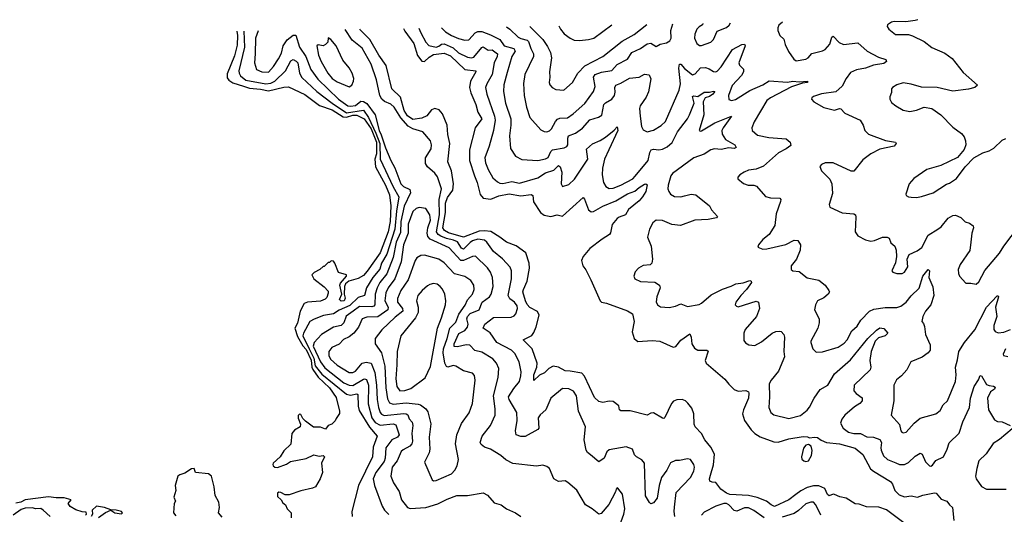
# Model space of a CAD drawing. Extents: x 2143765 to 2212931, y 878955 to 1017455.
# Tile 286 of 309: x 2158024 to 2165591, y 1013143 to 1016947. Entities that reach past the tile are written whole.
import ezdxf

# ---------------------------------------------------------------- set-up
doc = ezdxf.new("R2010")
doc.units = 0

msp = doc.modelspace()

# ---------------------------------------------------------------- linework, layer by layer
at = {"layer": '0CON20XD'}
for points in [[(2161765.4, 1016892.7), (2161790, 1016875), (2161855, 1016812.8), (2161875, 1016801.6), (2161925, 1016790.8), (2161935, 1016779.5), (2161951.4, 1016725), (2161973.4, 1016685), (2161973.8, 1016665), (2161905.4, 1016525), (2161896.4, 1016456.4), (2161901.8, 1016365), (2161919.5, 1016275), (2161945.7, 1016195), (2162029.7, 1016099.7), (2162055, 1016086), (2162075, 1016084.2), (2162095, 1016092.5), (2162111.7, 1016108.3), (2162141.1, 1016165), (2162157.9, 1016182.1), (2162175, 1016190.4), (2162235, 1016193.3), (2162277.8, 1016222.3), (2162366.9, 1016303.1), (2162434.5, 1016395), (2162447, 1016433), (2162432.6, 1016505), (2162447.3, 1016525), (2162495, 1016544.3), (2162575, 1016556.2), (2162615, 1016601.2), (2162695, 1016643.6), (2162729.6, 1016695), (2162795, 1016724.3), (2162845, 1016761.1), (2162875, 1016766.9), (2162915, 1016742), (2162945, 1016758.6), (2162995, 1016768.9), (2163020.6, 1016785), (2163030.8, 1016805), (2163029.1, 1016865), (2163043.5, 1016914.6)], [(2161945.1, 1016895.6), (2162045, 1016795.5), (2162081.3, 1016741.3), (2162102.9, 1016695), (2162111.5, 1016655), (2162095.7, 1016545.7), (2162098.6, 1016505), (2162092.5, 1016465), (2162098, 1016445), (2162115.9, 1016425.9), (2162145, 1016410.8), (2162205, 1016404), (2162271.4, 1016465), (2162314.5, 1016535), (2162366.7, 1016593.3), (2162505, 1016663.8), (2162655, 1016781.2), (2162745.7, 1016834.3), (2162843.9, 1016911.1)], [(2162167.7, 1016899.4), (2162179.2, 1016875), (2162208.9, 1016838.9), (2162255, 1016804.3), (2162285, 1016790.8), (2162325, 1016787.1), (2162395, 1016794.4), (2162436, 1016805), (2162574.7, 1016906.4)], [(2163274.7, 1016918.6), (2163271.7, 1016908.3), (2163245, 1016893.3), (2163227.9, 1016875), (2163213.1, 1016835), (2163210, 1016805), (2163228.6, 1016765), (2163248.9, 1016748.9), (2163265, 1016748.9), (2163335, 1016774.3), (2163355, 1016793.8), (2163385, 1016858.6), (2163455, 1016886.9), (2163475.4, 1016904.6), (2163486.7, 1016922.3)], [(2163885.7, 1016929.2), (2163858.8, 1016905), (2163850, 1016885), (2163850.6, 1016865), (2163866.9, 1016825), (2163896.3, 1016796.3), (2163906.8, 1016756.8), (2163933.7, 1016703.7), (2163972.4, 1016642.4), (2163991.2, 1016631.2), (2164065, 1016643.3), (2164084, 1016655), (2164112.3, 1016687.7), (2164195, 1016707.5), (2164215, 1016717.5), (2164250.9, 1016759.1), (2164265, 1016813.3), (2164275, 1016819.2), (2164321.7, 1016771.7), (2164355, 1016757.1), (2164465, 1016770), (2164536.1, 1016706.1), (2164625, 1016658.2), (2164680, 1016640), (2164686, 1016625), (2164665, 1016609.5), (2164585, 1016596.2), (2164525, 1016573.5), (2164455, 1016560.5), (2164408.3, 1016541.7), (2164375, 1016493.8), (2164345.4, 1016434.6), (2164297.2, 1016392.8), (2164185, 1016377.5), (2164125, 1016356.2), (2164112.5, 1016345), (2164110, 1016335), (2164127.5, 1016315), (2164205, 1016272), (2164285, 1016252), (2164323.8, 1016263.8), (2164335, 1016260.8), (2164365, 1016227.5), (2164484.5, 1016174.5), (2164505.5, 1016135.5), (2164518, 1016095), (2164546.8, 1016066.8), (2164678.3, 1016018.3), (2164754, 1016004), (2164761.2, 1015995), (2164745, 1015974), (2164635, 1015950.9), (2164564, 1015916), (2164505, 1015870), (2164435, 1015781.4), (2164415, 1015781.4), (2164275, 1015846.2), (2164215, 1015846.2), (2164187, 1015833), (2164173, 1015817), (2164186.7, 1015785), (2164250.3, 1015720.3), (2164265.8, 1015685), (2164270.5, 1015609.5), (2164246.2, 1015525), (2164250, 1015505), (2164345, 1015460.8), (2164435, 1015453.8), (2164446.2, 1015445), (2164451.2, 1015428.8), (2164443.8, 1015315), (2164465.9, 1015285.9), (2164523.3, 1015255), (2164565.6, 1015244.4), (2164592.4, 1015247.6), (2164655.9, 1015274.1), (2164690, 1015275), (2164705, 1015267.5), (2164719.7, 1015229.7), (2164750, 1015205), (2164760, 1015175), (2164763.8, 1015125), (2164755, 1015077.5), (2164727.5, 1015015), (2164733.9, 1015003.9), (2164763.9, 1014993.9), (2164805, 1014994.3), (2164825, 1015005.8), (2164850, 1015045), (2164845.5, 1015105), (2164858.9, 1015141.1), (2164920.2, 1015169.8), (2164957.5, 1015195), (2165005, 1015290), (2165081.4, 1015335), (2165105.8, 1015355), (2165159.8, 1015420.2), (2165195, 1015442.2), (2165215, 1015444.2), (2165256.7, 1015425), (2165291.4, 1015391.4), (2165322.7, 1015382.7), (2165350.5, 1015360.5), (2165354.2, 1015345), (2165340.6, 1015305), (2165334.3, 1015235.7), (2165325, 1015172.5), (2165250.8, 1015065), (2165236.9, 1015025), (2165239.2, 1014995), (2165248, 1014975), (2165295, 1014920), (2165335, 1014921.2), (2165373.6, 1014913.6), (2165395, 1014931.2), (2165442, 1015018), (2165555, 1015150.5), (2165587.7, 1015205), (2165699.6, 1015355)], [(2164925.4, 1016947.2), (2164905, 1016940), (2164835, 1016930), (2164745, 1016934), (2164725, 1016928.8), (2164692.3, 1016907.7), (2164692, 1016895), (2164702.5, 1016875), (2164755, 1016832), (2164853.6, 1016833.6), (2164885, 1016823.8), (2164975, 1016780), (2165033.6, 1016733.6), (2165135, 1016690.8), (2165189.7, 1016649.7), (2165275, 1016541.2), (2165386.1, 1016443.9), (2165365, 1016426.2), (2165315, 1016413.3), (2165195, 1016397.8), (2165075, 1016426.7), (2164955, 1016428.1), (2164875, 1016451.5), (2164815, 1016461.1), (2164765, 1016445.7), (2164731.2, 1016425), (2164723.8, 1016415), (2164723.6, 1016386.4), (2164711.2, 1016355), (2164711.2, 1016335), (2164725, 1016310), (2164756.7, 1016285), (2164815, 1016252.5), (2164865, 1016240.8), (2164915, 1016250), (2164975, 1016273.1), (2165035, 1016264.4), (2165102, 1016215), (2165195, 1016120), (2165262.7, 1016072.7), (2165282, 1016045), (2165292, 1016015), (2165294.2, 1015985), (2165281.7, 1015948.3), (2165231.7, 1015888.3), (2165104.4, 1015825.6), (2164994.7, 1015795.3), (2164896.2, 1015725), (2164860, 1015685), (2164833.3, 1015605), (2164837.5, 1015595), (2164854.2, 1015584.2), (2164875, 1015582), (2164915, 1015580), (2164955, 1015586.2), (2165045, 1015615.7), (2165147.9, 1015682.1), (2165170.3, 1015689.7), (2165223.8, 1015725), (2165290, 1015815), (2165355.9, 1015884.1), (2165425, 1015923.8), (2165475, 1015938), (2165510.9, 1015959.1), (2165575, 1016020.8), (2165603.9, 1016033.9)], [(2159692.4, 1016858.3), (2159697.8, 1016825), (2159695, 1016752), (2159675, 1016668.5), (2159619, 1016531), (2159619.5, 1016499.5), (2159630.9, 1016480.9), (2159661.4, 1016461.4), (2159745.1, 1016435.1), (2159789.3, 1016419.3), (2159875, 1016413.1), (2159935, 1016401), (2160055, 1016428.8), (2160089.7, 1016429.7), (2160215, 1016372.7), (2160327.1, 1016287.1), (2160425, 1016253), (2160510.7, 1016200.7), (2160535, 1016196.8), (2160585, 1016211.5), (2160615, 1016212.6), (2160672.1, 1016185), (2160725, 1016108.4), (2160766.4, 1016005), (2160766.7, 1015915), (2160752.4, 1015875), (2160758.1, 1015815), (2160835.1, 1015675), (2160865, 1015599.4), (2160876.1, 1015515), (2160871, 1015395), (2160855, 1015316.5), (2160795, 1015153.1), (2160695, 1015011.8), (2160665, 1014980.5), (2160625, 1014957.1), (2160554.4, 1014935.6), (2160528.5, 1014915), (2160520.6, 1014895), (2160517.3, 1014835), (2160526.4, 1014805), (2160517.5, 1014785), (2160495, 1014781.2), (2160482.5, 1014795), (2160498.6, 1014835), (2160484.5, 1014905), (2160489.2, 1014920.8), (2160535.8, 1014975), (2160536.2, 1014985), (2160473.3, 1015003.3), (2160446.2, 1015075), (2160435, 1015090), (2160418.3, 1015091.7), (2160405, 1015080), (2160395, 1015080), (2160365, 1015050), (2160355, 1015050), (2160330, 1015025), (2160287, 1015003), (2160270, 1014985), (2160283.6, 1014953.6), (2160365, 1014892.5), (2160395, 1014860), (2160395.8, 1014844.2), (2160385, 1014810), (2160372.6, 1014797.4), (2160335, 1014782.9), (2160235, 1014774.2), (2160211.2, 1014765), (2160178.9, 1014705), (2160158.3, 1014611.7), (2160138.5, 1014575), (2160159.9, 1014509.9), (2160199.4, 1014439.4), (2160225, 1014409.4), (2160265, 1014328.8), (2160270, 1014275), (2160277.7, 1014257.7), (2160318.7, 1014198.7), (2160405.7, 1014115), (2160455, 1014042.1), (2160482.5, 1013935), (2160481.9, 1013918.1), (2160455, 1013880), (2160449.1, 1013860.9), (2160423.4, 1013836.6), (2160394.3, 1013825), (2160375, 1013798.8), (2160335, 1013812.9), (2160283, 1013813), (2160219.3, 1013859.3), (2160199.1, 1013879.1), (2160185, 1013910), (2160175, 1013914), (2160165, 1013902.5), (2160163.1, 1013883.1), (2160180.8, 1013835), (2160178.8, 1013815), (2160135, 1013789.4), (2160115.7, 1013765), (2160108.3, 1013681.7), (2160055, 1013631.1), (2160026, 1013584), (2159972.9, 1013537.1), (2159968.6, 1013525), (2159972.9, 1013515), (2159985, 1013505.3), (2160005, 1013501.6), (2160075, 1013528.9), (2160105, 1013548.1), (2160225, 1013572.7), (2160285, 1013599.2), (2160325, 1013590), (2160355, 1013596), (2160367.1, 1013585), (2160344, 1013535), (2160350, 1013465), (2160332.5, 1013415), (2160297.5, 1013355), (2160275, 1013342.5), (2160185, 1013322.5), (2160095, 1013292.5), (2160065, 1013292.5), (2160031.7, 1013311.7), (2160015, 1013312.5), (2160003.9, 1013306.1), (2160005, 1013280), (2160033, 1013253), (2160045, 1013230), (2160066.4, 1013216.4), (2160080, 1013185), (2160110, 1013155), (2160110, 1013115)], [(2159746, 1016859.2), (2159752.3, 1016735), (2159707.4, 1016555), (2159709.7, 1016535), (2159721.3, 1016515), (2159762.7, 1016482.7), (2159915, 1016453.5), (2159955, 1016457.9), (2159984.3, 1016475), (2160067.5, 1016555), (2160108.2, 1016631.8), (2160125, 1016641.2), (2160149, 1016629), (2160161.4, 1016615), (2160174.4, 1016535), (2160193.3, 1016503.3), (2160306.3, 1016395), (2160424.1, 1016304.1), (2160535, 1016230.7), (2160665, 1016252), (2160704.7, 1016194.7), (2160762, 1016075), (2160791.2, 1015995), (2160795, 1015873.5), (2160895, 1015660.5), (2160938.3, 1015585), (2160919.1, 1015475), (2160906.7, 1015335), (2160845.5, 1015144.5), (2160804.5, 1015075), (2160791, 1015029), (2160737.6, 1014965), (2160689, 1014885), (2160675, 1014824.6), (2160625, 1014810.2), (2160560.2, 1014749.8), (2160478.3, 1014711.7), (2160436.3, 1014683.7), (2160358.3, 1014671.7), (2160285.7, 1014644.3), (2160254.8, 1014625.2), (2160204.8, 1014535), (2160199.8, 1014515), (2160249.5, 1014415), (2160284.2, 1014344.2), (2160295.1, 1014285), (2160345, 1014219.4), (2160535, 1014065.9), (2160565, 1014057.9), (2160615, 1014068.2), (2160623.3, 1014063.3), (2160623.9, 1013975), (2160632.1, 1013942.1), (2160712.4, 1013812.4), (2160770.5, 1013745), (2160740.6, 1013659.4), (2160734.7, 1013585), (2160627.3, 1013365), (2160577.5, 1013165), (2160580, 1013125)], [(2159855.6, 1016861), (2159835.4, 1016805), (2159832.5, 1016685), (2159829.6, 1016615), (2159843.1, 1016565), (2159885, 1016546), (2159935, 1016544.6), (2159975, 1016587.1), (2160012.7, 1016645), (2160035, 1016690.8), (2160048.4, 1016745), (2160079, 1016791), (2160125, 1016828), (2160145, 1016827.8), (2160173.9, 1016735), (2160223.3, 1016663.3), (2160261.1, 1016565), (2160315, 1016489.3), (2160475.2, 1016335), (2160545, 1016284.4), (2160565, 1016281), (2160605, 1016288.3), (2160645, 1016319.8), (2160665, 1016317.9), (2160693, 1016303), (2160755.2, 1016215.2), (2160786.3, 1016095), (2160802.5, 1016062.5), (2160835, 1015961.5), (2160875.7, 1015865), (2160907.5, 1015807.5), (2160954.1, 1015684.1), (2160972.9, 1015665), (2161021.9, 1015641.9), (2161028.2, 1015615), (2160977.6, 1015512.4), (2160953.9, 1015396.1), (2160950.3, 1015309.7), (2160918.4, 1015235), (2160893.2, 1015116.8), (2160846.4, 1014993.6), (2160792.5, 1014925), (2160770.8, 1014885), (2160757, 1014835), (2160752.6, 1014755), (2160745.5, 1014744.5), (2160731, 1014739), (2160635, 1014740.5), (2160585.7, 1014705)], [(2163057.7, 1013125), (2163053, 1013165), (2163056.9, 1013196.9), (2163070.2, 1013309.8), (2163178.1, 1013425), (2163205.6, 1013475), (2163208.9, 1013505), (2163204.4, 1013525), (2163178.8, 1013565), (2163155, 1013570), (2163095, 1013555.6), (2163065, 1013556.9), (2163025, 1013539.2), (2162997.6, 1013482.4), (2162955.5, 1013425), (2162939.1, 1013365), (2162924.4, 1013265.6), (2162895, 1013230), (2162875, 1013224), (2162863, 1013233), (2162834.4, 1013285), (2162825.5, 1013535), (2162805, 1013560.8), (2162764.4, 1013584.4), (2162749.7, 1013599.7), (2162733, 1013643), (2162685, 1013661.9), (2162555, 1013637.5), (2162536.4, 1013623.6), (2162515.7, 1013575), (2162475, 1013546), (2162410.5, 1013600.5), (2162387, 1013617), (2162376.9, 1013635), (2162362.1, 1013715), (2162372.9, 1013815), (2162319.5, 1013935), (2162302.8, 1014052.8), (2162281.1, 1014091.1), (2162245, 1014108.2), (2162195, 1014110.6), (2162105.7, 1014035), (2162066.9, 1013945), (2162022.7, 1013907.3), (2162007.3, 1013885), (2162014, 1013805), (2162006.7, 1013795), (2161907.9, 1013742.1), (2161875, 1013740), (2161840, 1013755), (2161834.3, 1013784.3), (2161846.9, 1013865), (2161843.8, 1013925), (2161785.5, 1014025), (2161780.4, 1014045), (2161820.6, 1014109.4), (2161865.2, 1014164.8), (2161876.6, 1014206.6), (2161877.9, 1014237.9), (2161862.3, 1014315), (2161829.9, 1014379.9), (2161803.3, 1014405), (2161690.4, 1014465), (2161638.7, 1014538.7), (2161585.7, 1014575), (2161599.4, 1014605), (2161665, 1014656.5), (2161799.8, 1014660.2), (2161825, 1014670), (2161836.7, 1014685), (2161848.9, 1014725), (2161846.1, 1014745), (2161827.8, 1014775), (2161790.2, 1014800.2), (2161778.4, 1014825), (2161804.5, 1014955), (2161802.5, 1015015), (2161793.1, 1015043.1), (2161735, 1015108.2), (2161665.2, 1015165.2), (2161615, 1015237.1), (2161595, 1015252.3), (2161545, 1015258.1), (2161505, 1015247.2), (2161485, 1015233.8), (2161435, 1015181), (2161420.5, 1015190.5), (2161387.7, 1015237.7), (2161358.1, 1015251.9), (2161304, 1015264), (2161261.2, 1015281.2), (2161239.3, 1015295), (2161226.8, 1015315), (2161250.1, 1015445), (2161247, 1015563), (2161266.4, 1015645), (2161235, 1015738.6), (2161215, 1015765.6), (2161156.9, 1015815), (2161141.9, 1015841.9), (2161143.8, 1015885), (2161185.6, 1015955), (2161188.9, 1015985), (2161181.4, 1016015), (2161123.4, 1016083.4), (2161045, 1016108.4), (2161009.2, 1016129.2), (2160951.8, 1016191.8), (2160902.9, 1016275), (2160875, 1016297.1), (2160828.3, 1016318.3), (2160807.1, 1016337.1), (2160792.5, 1016365), (2160766.3, 1016485), (2160724.3, 1016604.3), (2160655, 1016728.5), (2160578.5, 1016788.5), (2160524.8, 1016872.1)], [(2164829.1, 1013069.1), (2164685, 1013178.1), (2164626.5, 1013196.5), (2164530.8, 1013200.8), (2164475, 1013220.6), (2164445, 1013224.5), (2164376.3, 1013266.3), (2164326.8, 1013276.8), (2164285, 1013296), (2164275, 1013298), (2164245, 1013284), (2164233.1, 1013295), (2164211.7, 1013341.7), (2164165, 1013361.5), (2164125, 1013362.5), (2164075, 1013347.8), (2164026.4, 1013323.6), (2163988.5, 1013295), (2163935, 1013254.6), (2163825, 1013203.8), (2163800, 1013215), (2163763.2, 1013243.2), (2163692.6, 1013272.6), (2163625, 1013288.3), (2163481.2, 1013295), (2163456, 1013305), (2163413.1, 1013335), (2163375, 1013387.5), (2163345, 1013388.8), (2163328.8, 1013398.8), (2163325.8, 1013415), (2163332.5, 1013445), (2163357, 1013523), (2163363.2, 1013605), (2163335, 1013658.9), (2163288.8, 1013715), (2163264.5, 1013764.5), (2163215, 1013816.7), (2163208.1, 1013835), (2163203.9, 1013915), (2163188.3, 1013958.3), (2163158.8, 1013998.8), (2163141.9, 1014015), (2163115, 1014026.4), (2163075, 1014022.1), (2163048.3, 1014011.7), (2163032.7, 1013995), (2162983, 1013887), (2162975, 1013880), (2162965, 1013883.3), (2162895, 1013924.3), (2162875, 1013921.4), (2162845, 1013904.4), (2162715, 1013939.5), (2162645, 1013938.8), (2162633.3, 1013945), (2162627.6, 1013977.6), (2162585, 1014009.6), (2162555, 1014012.5), (2162505, 1014002.7), (2162475, 1014011.1), (2162442.4, 1014042.4), (2162365, 1014205.7), (2162345, 1014228.5), (2162255, 1014244.7), (2162215, 1014245.3), (2162165, 1014273.5), (2162125, 1014281), (2162091.1, 1014265), (2162058, 1014232), (2162018.3, 1014211.7), (2161975, 1014172.5), (2161974.7, 1014214.7), (2161997.7, 1014275), (2161999.6, 1014305), (2161963.5, 1014415), (2161892, 1014485), (2161960.7, 1014519.3), (2161975, 1014541.2), (2161994.1, 1014585.9), (2162016.4, 1014675), (2162003.6, 1014703.6), (2161945, 1014733.3), (2161925, 1014757.5), (2161911.4, 1014785), (2161891.9, 1014855), (2161895, 1014873.1), (2161925.2, 1014935), (2161941.2, 1015035), (2161938.2, 1015075), (2161912.7, 1015155), (2161838.5, 1015208.5), (2161765.2, 1015235.2), (2161714.5, 1015275), (2161645, 1015317), (2161595, 1015322.7), (2161555, 1015319.6), (2161435, 1015274.4), (2161318.2, 1015308.2), (2161288.2, 1015325), (2161276.7, 1015346.7), (2161295.7, 1015465), (2161295.7, 1015535), (2161311.3, 1015578.7), (2161351.9, 1015635), (2161357.2, 1015685), (2161343.2, 1015785), (2161315.3, 1015855), (2161328.7, 1015995), (2161314, 1016065), (2161308.2, 1016135), (2161274.2, 1016224.2), (2161248.6, 1016255), (2161215, 1016263.9), (2161188.5, 1016255), (2161152.6, 1016207.4), (2161115, 1016189.3), (2161045, 1016179.9), (2161005, 1016207.5), (2160977.8, 1016247.8), (2160950.2, 1016350.2), (2160883.1, 1016415), (2160839.2, 1016595), (2160784.3, 1016674.3), (2160713.8, 1016793.8), (2160640.4, 1016870.4), (2160638.4, 1016874)], [(2160974.4, 1016879.6), (2160985, 1016859.6), (2161052.6, 1016765), (2161081.5, 1016671.5), (2161115, 1016628.7), (2161135, 1016624.7), (2161170.7, 1016659.3), (2161205, 1016680), (2161285, 1016688.5), (2161335, 1016669.3), (2161445, 1016564.3), (2161528.8, 1016555), (2161530.6, 1016545), (2161488.9, 1016475), (2161480.6, 1016425), (2161490.8, 1016385), (2161530, 1016295), (2161544.7, 1016235), (2161575.3, 1016185), (2161524.6, 1016115), (2161481.1, 1015945), (2161480.5, 1015865), (2161519.8, 1015745), (2161540.2, 1015695), (2161563.7, 1015603.7), (2161585, 1015573.6), (2161645, 1015567.1), (2161705, 1015592.1), (2161785, 1015608.1), (2161875, 1015592), (2161953.6, 1015603.6), (2161967.5, 1015595), (2161973.5, 1015545), (2162027.5, 1015465), (2162055, 1015443.6), (2162105, 1015433.5), (2162155.8, 1015445.8), (2162195, 1015435.8), (2162355, 1015580), (2162365, 1015567.5), (2162395, 1015484.2), (2162415, 1015469.5), (2162435, 1015470.9), (2162505, 1015513.6), (2162605, 1015554.7), (2162695, 1015607.7), (2162750.6, 1015629.4), (2162785, 1015656.2), (2162825, 1015680.8), (2162835, 1015683.8), (2162845.8, 1015675.8), (2162835, 1015626.7), (2162810.8, 1015585), (2162784.3, 1015555), (2162703.9, 1015486.1), (2162680.9, 1015445), (2162630.8, 1015429.2), (2162615, 1015417.1), (2162577.7, 1015372.3), (2162563.3, 1015306.7), (2162555.8, 1015295), (2162499.9, 1015260.1), (2162405, 1015186.5), (2162353.7, 1015126.3), (2162340.8, 1015095), (2162350.8, 1015055), (2162375, 1015023.3), (2162414.2, 1014945), (2162483.9, 1014783.9), (2162496.2, 1014775), (2162535, 1014766.9), (2162695, 1014707.5), (2162734.2, 1014684.2), (2162746.7, 1014625), (2162731.9, 1014545), (2162747.1, 1014495), (2162775, 1014470.9), (2162885, 1014479.4), (2162943.7, 1014473.7), (2163045, 1014427.5), (2163066.1, 1014433.9), (2163105, 1014482.5), (2163175, 1014530), (2163184.2, 1014504.2), (2163188.6, 1014455), (2163209.4, 1014419.4), (2163235, 1014404.4), (2163305, 1014405.7), (2163315, 1014397.5), (2163290.8, 1014325), (2163300, 1014305), (2163443.3, 1014183.3), (2163472.8, 1014142.8), (2163515, 1014101.8), (2163545, 1014091.1), (2163605.8, 1014095.8), (2163624, 1014085), (2163628.1, 1014075), (2163624.4, 1014035), (2163585.6, 1013945), (2163579.4, 1013915), (2163594, 1013865), (2163645, 1013792.5), (2163673.3, 1013763.3), (2163715, 1013739.1), (2163819.3, 1013699.3), (2163853.1, 1013696.9), (2163935, 1013723.8), (2164045, 1013741.4), (2164079.3, 1013739.3), (2164095, 1013730), (2164133, 1013737), (2164155, 1013733.8), (2164182.6, 1013712.6), (2164225.4, 1013695.4), (2164325, 1013683.6), (2164445, 1013652.2), (2164505, 1013602), (2164563.6, 1013493.6), (2164584.7, 1013474.7), (2164716.9, 1013395), (2164732.2, 1013375), (2164748.5, 1013325), (2164783.1, 1013293.1), (2164825, 1013277.9), (2164875, 1013284.3), (2164925, 1013274.2), (2164965, 1013290), (2165055, 1013308.8), (2165066.7, 1013305), (2165105, 1013260), (2165150, 1013245), (2165170, 1013215), (2165193.9, 1013193.9), (2165202.5, 1013095)], [(2161092.5, 1016881.5), (2161106.3, 1016846.3), (2161145, 1016773.3), (2161167.4, 1016747.4), (2161225, 1016736.8), (2161245, 1016743.1), (2161265, 1016759), (2161285, 1016760.7), (2161355, 1016729.5), (2161395, 1016693), (2161465, 1016658.4), (2161495, 1016653.7), (2161515, 1016659.2), (2161575, 1016734.5), (2161585, 1016737.5), (2161625, 1016711.9), (2161655, 1016714.7), (2161695.5, 1016685), (2161694.7, 1016665), (2161671.2, 1016615), (2161654.2, 1016525), (2161613.6, 1016455), (2161604.6, 1016425), (2161614.5, 1016375.5), (2161672.7, 1016205), (2161677.3, 1016175), (2161665.9, 1016095), (2161633.1, 1015975), (2161599.1, 1015885), (2161602.5, 1015845), (2161625.3, 1015795.3), (2161661.1, 1015731.1), (2161695, 1015700.5), (2161715, 1015690.9), (2161737.2, 1015687.2), (2161805, 1015702.1), (2161865, 1015688.9), (2162005, 1015730.8), (2162065, 1015769.5), (2162129.5, 1015790.5), (2162165, 1015826.7), (2162178.9, 1015815), (2162190.7, 1015775), (2162184.3, 1015684.3), (2162195, 1015664), (2162245, 1015680), (2162288.3, 1015721.7), (2162391.2, 1015875), (2162379.7, 1015950.3), (2162427.2, 1015992.8), (2162485, 1016016.8), (2162527.2, 1016042.8), (2162593.3, 1016096.7), (2162615, 1016123.8), (2162620.8, 1016095), (2162552.8, 1015947.2), (2162517.6, 1015875), (2162503, 1015805), (2162501.3, 1015755), (2162510, 1015695), (2162527.5, 1015665), (2162555, 1015649.4), (2162585, 1015650.9), (2162645, 1015673.6), (2162735, 1015724), (2162755, 1015743.8), (2162853.9, 1015865), (2162867.1, 1015925), (2162877.8, 1015945), (2162895, 1015951.3), (2162935, 1015945.9), (2162965, 1015951.6), (2163000.8, 1015969.2), (2163037.4, 1016002.6), (2163080.3, 1016085), (2163155.9, 1016184.1), (2163172.6, 1016215), (2163206.8, 1016305), (2163195, 1016356.2), (2163205, 1016362.2), (2163235, 1016357.3), (2163285, 1016389), (2163325, 1016390.4), (2163355, 1016398.6), (2163365.5, 1016395), (2163351.5, 1016375), (2163325, 1016356.4), (2163292.8, 1016347.2), (2163276.2, 1016315), (2163282.4, 1016215), (2163246.7, 1016095), (2163255, 1016088.8), (2163265, 1016092.5), (2163367.1, 1016152.9), (2163495, 1016206), (2163429.4, 1016115), (2163421.4, 1016095), (2163423, 1016067), (2163449.4, 1016025), (2163520, 1015985), (2163530.5, 1015965), (2163515, 1015957.4), (2163475, 1015961), (2163415, 1015949.1), (2163365, 1015953.8), (2163335, 1015945.2), (2163285, 1015913.3), (2163206.2, 1015885), (2163041.1, 1015765), (2163029.1, 1015745), (2163006.5, 1015675), (2163004.4, 1015645), (2163011.9, 1015625), (2163025, 1015604.4), (2163056, 1015586), (2163104.6, 1015584.6), (2163133.2, 1015593.2), (2163184.6, 1015604.6), (2163219.5, 1015599.5), (2163326.2, 1015515), (2163341.2, 1015485), (2163386.7, 1015433.3), (2163378, 1015422), (2163315, 1015410), (2163212.5, 1015405), (2163103.6, 1015363.6), (2163035, 1015372.9), (2162963.7, 1015403.7), (2162915, 1015404.4), (2162889.2, 1015385), (2162864.3, 1015335), (2162849.4, 1015275), (2162875.8, 1015205), (2162888.1, 1015105), (2162882.9, 1015075), (2162869.1, 1015060.9), (2162815, 1015055.6), (2162778.8, 1015035), (2162755, 1015007.5), (2162743.8, 1014975), (2162752.5, 1014955), (2162795, 1014934), (2162905, 1014927.1), (2162941.4, 1014905), (2162946.7, 1014885), (2162919.5, 1014815), (2162915.8, 1014775.8), (2162925, 1014754), (2162949.2, 1014739.2), (2163015, 1014733.3), (2163065, 1014742.5), (2163105, 1014762.2), (2163155, 1014741.4), (2163245, 1014757.5), (2163265, 1014765.6), (2163338.6, 1014831.4), (2163426.2, 1014875), (2163493, 1014897), (2163527.5, 1014915), (2163585, 1014921.9), (2163635, 1014940), (2163645.6, 1014935.6), (2163647.5, 1014925), (2163609.3, 1014870.7), (2163565, 1014826), (2163526.7, 1014775), (2163523.8, 1014755), (2163532.5, 1014742.5), (2163545, 1014738.8), (2163685, 1014783.1), (2163703.2, 1014773.2), (2163710.5, 1014725), (2163685.5, 1014665), (2163598.5, 1014565), (2163589.5, 1014535), (2163589.7, 1014479.7), (2163602.3, 1014462.3), (2163627.5, 1014445), (2163675, 1014442.2), (2163725, 1014469.1), (2163808, 1014535), (2163835, 1014550), (2163862, 1014552), (2163875, 1014548.8), (2163896.5, 1014526.5), (2163901.4, 1014505), (2163897.8, 1014395), (2163902.5, 1014355), (2163855, 1014243.8), (2163798.6, 1014175), (2163783.8, 1014146.2), (2163787.3, 1014045), (2163782.2, 1013965), (2163796.9, 1013926.9), (2163818.6, 1013908.6), (2163935, 1013880), (2164025, 1013902.5), (2164075, 1013944.5), (2164095, 1013966.9), (2164129.6, 1014035), (2164175, 1014101.8), (2164235, 1014136.5), (2164286.6, 1014223.4), (2164409.8, 1014330.2), (2164541.8, 1014495), (2164609.7, 1014560.3), (2164635, 1014575.8), (2164665, 1014573.1), (2164697.1, 1014535), (2164675.5, 1014515), (2164625, 1014501.2), (2164598.1, 1014475), (2164567.2, 1014395), (2164557.9, 1014325), (2164565.5, 1014275), (2164560.8, 1014255), (2164437.3, 1014135), (2164435, 1014092), (2164451.9, 1014071.9), (2164497.5, 1014037.5), (2164497.5, 1014015), (2164480, 1013995), (2164440.2, 1013969.8), (2164365, 1013905.7), (2164341.9, 1013875), (2164333.1, 1013845), (2164352.2, 1013805), (2164394.2, 1013775), (2164435, 1013763.4), (2164485, 1013763.4), (2164535, 1013738.4), (2164586.5, 1013736.5), (2164635, 1013716.9), (2164646.8, 1013695), (2164641.8, 1013655), (2164645.3, 1013635.3), (2164663.1, 1013593.1), (2164694.3, 1013565), (2164757.6, 1013537.6), (2164785, 1013526.7), (2164825, 1013525.6), (2164855, 1013542.2), (2164905, 1013588.9), (2164945, 1013614.2), (2164958.6, 1013605), (2164985, 1013547.5), (2165015, 1013516), (2165027, 1013513), (2165040.3, 1013519.7), (2165063.9, 1013556.1), (2165125, 1013585.6), (2165153.1, 1013645), (2165167.4, 1013692.6), (2165244.3, 1013765.7), (2165272.2, 1013855), (2165323.3, 1013965), (2165332.2, 1014035), (2165359.4, 1014125), (2165393.7, 1014176.3), (2165405, 1014210), (2165415, 1014207.5), (2165455, 1014141.9), (2165475, 1014132.2), (2165509.1, 1014129.1), (2165520.8, 1014120.8), (2165515.6, 1014105), (2165485.4, 1014084.6), (2165462.3, 1014035), (2165470, 1013945), (2165515, 1013868.1), (2165537.8, 1013857.8), (2165575, 1013853.3), (2165635, 1013825.7)], [(2161264.4, 1016884.4), (2161295.6, 1016855), (2161342.9, 1016825), (2161395, 1016802.8), (2161445, 1016789.6), (2161475, 1016793.1), (2161525, 1016846.8), (2161545, 1016855.3), (2161575, 1016857.3), (2161641.8, 1016831.8), (2161714.5, 1016794.5), (2161747.3, 1016745), (2161820.5, 1016725), (2161831.2, 1016705), (2161806.5, 1016663.5), (2161769.5, 1016540.5), (2161744.7, 1016445), (2161743.3, 1016395), (2161758.4, 1016305), (2161797.6, 1016185), (2161799.1, 1016135), (2161789.1, 1016055), (2161795.5, 1015955.5), (2161835, 1015898), (2161882.6, 1015872.6), (2162004.7, 1015864.7), (2162065, 1015877.1), (2162085, 1015887.8), (2162105.9, 1015934.1), (2162118.2, 1015945), (2162208.2, 1015961.8), (2162228.5, 1015971.5), (2162237.3, 1015985), (2162235.6, 1016035), (2162242, 1016055), (2162296.1, 1016073.9), (2162348.5, 1016111.5), (2162405, 1016175.9), (2162472.5, 1016197.5), (2162498.2, 1016211.8), (2162513.4, 1016295), (2162525, 1016307.5), (2162575, 1016335.6), (2162595.5, 1016365), (2162600.2, 1016389.8), (2162597.8, 1016425), (2162606.4, 1016443.6), (2162645, 1016457.7), (2162711.7, 1016498.3), (2162783.7, 1016506.3), (2162825, 1016529.4), (2162861.9, 1016521.9), (2162873.5, 1016493.5), (2162857.1, 1016392.9), (2162839.6, 1016350.4), (2162792.7, 1016285), (2162788.1, 1016265), (2162792.2, 1016205), (2162803.8, 1016125), (2162815, 1016100), (2162845, 1016085.8), (2162895, 1016096.9), (2162955, 1016132.2), (2162987.3, 1016165), (2163092.7, 1016405), (2163101.4, 1016455), (2163089.1, 1016575), (2163095, 1016606.2), (2163105, 1016604.4), (2163132.7, 1016572.7), (2163195, 1016523.8), (2163215, 1016531.4), (2163255, 1016577.7), (2163295, 1016580.4), (2163321.7, 1016568.3), (2163355, 1016547.8), (2163375, 1016546.7), (2163385, 1016552.2), (2163415, 1016584.5), (2163501.5, 1016718.5), (2163575, 1016757.5), (2163595, 1016760), (2163600, 1016745), (2163550.6, 1016615), (2163556.4, 1016596.4), (2163585.4, 1016565.4), (2163585.5, 1016545), (2163570.9, 1016519.1), (2163498.6, 1016441.4), (2163471.5, 1016365), (2163475, 1016334.2), (2163495, 1016326.7), (2163525, 1016332.9), (2163635, 1016401.3), (2163735.7, 1016445), (2163785, 1016477.9), (2163925, 1016466.1), (2163965, 1016475.3), (2164015, 1016468.5), (2164077.5, 1016475), (2164078, 1016465), (2164040.2, 1016459.8), (2163955, 1016430.9), (2163795, 1016347.2), (2163766.7, 1016325), (2163668.9, 1016161.1), (2163650, 1016115), (2163654.5, 1016094.5), (2163695, 1016060), (2163780.9, 1016040.9), (2163915, 1016029.6), (2163944.4, 1016005), (2163949.4, 1015980.6), (2163915, 1015952.6), (2163855, 1015922.9), (2163740.5, 1015819.5), (2163683.1, 1015796.9), (2163625, 1015788.6), (2163592.5, 1015775), (2163557.5, 1015755), (2163543.3, 1015735), (2163544.1, 1015724.1), (2163587.1, 1015687.1), (2163623.6, 1015673.6), (2163665, 1015674.3), (2163687.2, 1015667.2), (2163756, 1015586), (2163795, 1015577.1), (2163865, 1015575.6), (2163874.2, 1015565), (2163870.4, 1015549.6), (2163836.9, 1015455), (2163827.1, 1015365), (2163784, 1015296), (2163735, 1015256), (2163701.2, 1015215), (2163697.5, 1015197.5), (2163735, 1015182), (2163765, 1015185.7), (2163912.4, 1015217.6), (2163975, 1015252.2), (2164005, 1015247.5), (2164024.2, 1015215), (2164022.5, 1015175), (2163992.9, 1015105), (2163952.5, 1015055), (2163952.5, 1015025), (2163965, 1015016.7), (2164015, 1015009.2), (2164075, 1014960.8), (2164165, 1014943.3), (2164213.9, 1014903.9), (2164243.3, 1014865), (2164246.7, 1014855), (2164236.2, 1014835), (2164205, 1014808.8), (2164156.2, 1014783.8), (2164138.8, 1014755), (2164132.5, 1014715), (2164168, 1014645), (2164169.2, 1014615), (2164156.9, 1014575), (2164104.4, 1014475), (2164103.1, 1014463.1), (2164120, 1014415), (2164145, 1014390.8), (2164195, 1014391.4), (2164315, 1014427.8), (2164360.9, 1014459.1), (2164384.4, 1014485), (2164418.5, 1014555), (2164459.7, 1014590.3), (2164487.3, 1014635), (2164555, 1014705.3), (2164588.7, 1014721.3), (2164675, 1014734), (2164765, 1014733.1), (2164795, 1014744.5), (2164835.6, 1014775), (2164875.9, 1014824.1), (2164937.5, 1014882.5), (2164965, 1014974.2), (2165005, 1015025.8), (2165016.6, 1015016.6), (2165010.5, 1014965), (2165041.7, 1014891.7), (2165048.9, 1014825), (2165025.8, 1014755), (2164985.6, 1014705), (2164964.2, 1014665), (2164957.5, 1014625), (2164970.7, 1014610.7), (2164978.1, 1014588.1), (2164986, 1014525), (2165020.8, 1014445), (2165022, 1014405), (2165006.2, 1014385), (2164958.7, 1014351.3), (2164872.5, 1014315), (2164841.9, 1014255), (2164801.8, 1014208.2), (2164763.3, 1014176.7), (2164743.3, 1014135), (2164742.1, 1014015), (2164722, 1013905), (2164784.6, 1013834.6), (2164796.2, 1013785), (2164803.8, 1013775), (2164815, 1013770), (2164836.2, 1013775), (2164899.2, 1013845), (2164945, 1013881.9), (2165065, 1013915.8), (2165098.1, 1013941.9), (2165122.2, 1013985), (2165155.4, 1014014.6), (2165216, 1014164), (2165222.1, 1014215), (2165216.2, 1014275), (2165230.4, 1014330.4), (2165240.5, 1014395), (2165286, 1014464), (2165365, 1014562.2), (2165453, 1014737), (2165535, 1014824), (2165543.3, 1014823.3), (2165545.5, 1014815), (2165523.3, 1014735), (2165533.8, 1014665), (2165511.5, 1014595), (2165511.8, 1014565), (2165519.8, 1014549.8), (2165545, 1014537.3), (2165586.5, 1014543.5), (2165638, 1014565)], [(2160555, 1016431.2), (2160575.6, 1016444.4), (2160590, 1016475), (2160590.8, 1016495), (2160580, 1016535), (2160555, 1016578), (2160507, 1016637), (2160455, 1016746.7), (2160415, 1016795.6), (2160395, 1016806.7), (2160391.5, 1016775), (2160375, 1016755.7), (2160355, 1016745.8), (2160317, 1016753), (2160307.5, 1016745), (2160321.2, 1016675), (2160340.9, 1016625), (2160390.8, 1016535), (2160425, 1016494.7), (2160465, 1016469.2), (2160555, 1016431.2)], [(2162616.6, 1013003.4), (2162668.2, 1013145), (2162675.6, 1013185.6), (2162657.3, 1013297.3), (2162620, 1013345), (2162615, 1013346.7), (2162607.5, 1013335), (2162603.9, 1013316.1), (2162551.5, 1013218.5), (2162491.7, 1013148.3), (2162475, 1013143.1), (2162423.9, 1013183.9), (2162372.2, 1013215), (2162305, 1013328), (2162237.4, 1013387.4), (2162215, 1013400), (2162165.8, 1013394.2), (2162129.2, 1013415), (2162095.8, 1013495), (2162075, 1013511.2), (2162045, 1013520), (2161995, 1013513.3), (2161815, 1013533.5), (2161760.9, 1013560.9), (2161722, 1013595), (2161641.4, 1013645), (2161595, 1013659.1), (2161570.2, 1013680.2), (2161563.5, 1013695), (2161579.2, 1013745), (2161641.2, 1013825), (2161678.2, 1013905), (2161679.2, 1013955), (2161666.3, 1014055), (2161701.2, 1014195), (2161705.5, 1014265), (2161687.8, 1014305), (2161659.4, 1014339.4), (2161575, 1014388.8), (2161522.6, 1014402.6), (2161484.1, 1014444.1), (2161455, 1014446.7), (2161389.6, 1014429.6), (2161362.6, 1014432.6), (2161363.9, 1014455), (2161397.7, 1014532.3), (2161445, 1014556.8), (2161465, 1014581.5), (2161469.8, 1014605), (2161460.9, 1014645), (2161465.2, 1014665), (2161485, 1014686), (2161554.8, 1014715.2), (2161578, 1014775), (2161633.9, 1014816.1), (2161648.5, 1014835), (2161662.7, 1014895), (2161657.1, 1014965), (2161641.2, 1015005), (2161618.8, 1015038.8), (2161527, 1015127), (2161505, 1015126.2), (2161435, 1015094.3), (2161415, 1015095.2), (2161325, 1015191.6), (2161177.9, 1015257.9), (2161160.5, 1015280.5), (2161155.2, 1015305), (2161160.5, 1015345), (2161181.5, 1015405), (2161175.4, 1015445), (2161145, 1015495.7), (2161095, 1015502.7), (2161070.8, 1015495), (2161045, 1015471.4), (2161010.5, 1015375), (2161010.3, 1015305), (2160974.1, 1015215), (2160955.7, 1015085), (2160907.2, 1014955), (2160855, 1014884.6), (2160837.7, 1014845), (2160829.2, 1014785), (2160856.3, 1014735), (2160853.8, 1014716.2), (2160775, 1014662.2), (2160691.5, 1014658.5), (2160656.9, 1014645), (2160627.2, 1014582.8), (2160592.8, 1014537.2), (2160555, 1014508.2), (2160512.3, 1014487.7), (2160478.3, 1014451.7), (2160422.9, 1014425), (2160400.5, 1014395), (2160400.8, 1014365), (2160412.7, 1014335), (2160465, 1014290.8), (2160555, 1014234.1), (2160585, 1014233.3), (2160605, 1014243.9), (2160655.3, 1014304.7), (2160686.6, 1014313.4), (2160725, 1014304.6), (2160754.1, 1014234.1), (2160767.2, 1014135), (2160770.3, 1014025), (2160781, 1013965), (2160795.3, 1013925), (2160805, 1013912.8), (2160825, 1013903.9), (2160975, 1013919.3), (2160995, 1013916.6), (2161007.1, 1013907.1), (2161017.3, 1013877.3), (2161040.8, 1013850.8), (2161045.9, 1013825.9), (2161037.6, 1013765), (2161041.6, 1013705), (2161037.5, 1013685), (2161022, 1013668), (2160970.2, 1013639.8), (2160955.4, 1013625), (2160925.4, 1013555), (2160887.4, 1013505), (2160876.4, 1013435), (2160897.3, 1013385), (2160939.3, 1013319.3), (2160958.9, 1013255), (2161005, 1013195.8), (2161025, 1013187.8), (2161144.6, 1013195.4)], [(2161205, 1013400), (2161225, 1013402), (2161342.5, 1013455), (2161368.9, 1013481.1), (2161387.1, 1013515), (2161396.8, 1013563.2), (2161373.6, 1013683.6), (2161382.2, 1013755), (2161419.8, 1013840.2), (2161477.6, 1013922.4), (2161504.5, 1013995), (2161525.5, 1014175), (2161520.3, 1014210.3), (2161505, 1014227.1), (2161435, 1014245.6), (2161375, 1014283.3), (2161355, 1014286.4), (2161315.5, 1014275.5), (2161305, 1014279.5), (2161291.1, 1014305), (2161277.6, 1014385), (2161280.3, 1014415), (2161309.8, 1014495), (2161329.3, 1014575), (2161375, 1014619.6), (2161398.2, 1014681.8), (2161448.4, 1014751.6), (2161466.7, 1014793.3), (2161503.8, 1014835), (2161517.3, 1014872.7), (2161514.6, 1014904.6), (2161489.8, 1014939.8), (2161445, 1014970.9), (2161365, 1014991.8), (2161285, 1015077.5), (2161245, 1015105.4), (2161134.4, 1015135.6), (2161106.8, 1015133.2), (2161075, 1015114.3), (2161062.1, 1015095), (2161008.2, 1014945), (2160952.5, 1014865), (2160926.3, 1014803.7), (2160926.3, 1014775), (2160965.3, 1014725), (2160967.5, 1014705), (2160910.4, 1014659.6), (2160807.7, 1014562.3), (2160756.9, 1014495), (2160755.6, 1014455), (2160804.6, 1014385), (2160831.2, 1014281.2), (2160838.9, 1014115), (2160851.2, 1014031.2), (2160865, 1013999.6), (2160895, 1013990), (2160995, 1013999.5), (2161085, 1013990), (2161104, 1013984), (2161144.3, 1013955), (2161161.2, 1013931.2), (2161182.4, 1013837.6), (2161170.5, 1013735), (2161175.6, 1013645), (2161170, 1013615), (2161136, 1013545), (2161195, 1013407.5), (2161205, 1013400)], [(2160945, 1014093.3), (2160985, 1014094.8), (2161028.7, 1014111.3), (2161138.8, 1014191.2), (2161181.5, 1014278.5), (2161235.3, 1014575), (2161266.8, 1014655), (2161295.5, 1014755), (2161298.1, 1014785), (2161290, 1014835), (2161272.2, 1014875), (2161255, 1014894.3), (2161231.7, 1014911.7), (2161205, 1014918.1), (2161175, 1014911.4), (2161158.9, 1014901.1), (2161116.2, 1014863.8), (2161084.7, 1014825.3), (2161074.3, 1014785), (2161087.3, 1014735), (2161085.4, 1014695), (2161065.8, 1014654.2), (2160953.5, 1014515), (2160924.3, 1014395.7), (2160921.2, 1014291.2), (2160915.2, 1014185), (2160921.1, 1014125), (2160945, 1014093.3)], [(2160585.7, 1014705), (2160532.7, 1014667.3), (2160514, 1014616), (2160495, 1014596.1), (2160435, 1014582.4), (2160343.3, 1014525), (2160286.2, 1014465), (2160279.8, 1014435), (2160336.5, 1014315), (2160368.6, 1014268.6), (2160515, 1014152.9), (2160555, 1014135.2), (2160585, 1014134.4), (2160665, 1014183.1), (2160675, 1014185.7), (2160688.6, 1014178.6), (2160703.4, 1014136.6), (2160702.1, 1013992.1), (2160729.7, 1013885), (2160755, 1013849.1), (2160795, 1013827.9), (2160895, 1013837.8), (2160915, 1013830.5), (2160941.2, 1013755), (2160926.8, 1013735), (2160885, 1013714.7), (2160838.6, 1013655), (2160832.6, 1013575), (2160825, 1013548.9), (2160761.4, 1013465), (2160741.6, 1013415), (2160750, 1013365), (2160810.8, 1013205), (2160828.2, 1013175), (2160860.8, 1013140.8)], [(2165600.4, 1014415), (2165581.4, 1014375), (2165583.8, 1014365), (2165617.5, 1014357.5)], [(2165650.3, 1013799.7), (2165555, 1013717.3), (2165505, 1013686.2), (2165452.9, 1013607.1), (2165395.4, 1013555), (2165378.9, 1013495), (2165370.8, 1013435), (2165374.2, 1013415), (2165415, 1013355.8), (2165455, 1013337.1), (2165605.5, 1013335.5)], [(2164065, 1013550), (2164085, 1013554.3), (2164110, 1013595), (2164114.3, 1013634.3), (2164107.5, 1013667.5), (2164085, 1013680), (2164066.2, 1013673.8), (2164048.6, 1013651.4), (2164032.5, 1013585), (2164036, 1013566), (2164050, 1013555), (2164065, 1013550)], [(2159581.1, 1013121.1), (2159552, 1013155), (2159560.6, 1013195), (2159553.8, 1013235), (2159526.6, 1013286.6), (2159517.2, 1013355), (2159496.9, 1013436.9), (2159475, 1013453.3), (2159375, 1013463.8), (2159365.4, 1013495.4), (2159345, 1013493.3), (2159291.8, 1013458.2), (2159253.7, 1013446.3), (2159238.3, 1013435), (2159219, 1013365), (2159224, 1013326), (2159209.2, 1013275), (2159220, 1013245), (2159211.9, 1013225), (2159207.1, 1013155), (2159225, 1013131.1)], [(2158530, 1013135), (2158537.5, 1013145), (2158535, 1013160), (2158505, 1013162.5), (2158455, 1013176.2), (2158412.7, 1013202.7), (2158397.5, 1013225), (2158420, 1013255), (2158365, 1013268.8), (2158305, 1013269.2), (2158245, 1013278), (2158066.8, 1013253.2), (2158033.3, 1013235), (2157995, 1013228.8)], [(2161144.6, 1013195.4), (2161237.7, 1013222.3), (2161309.9, 1013260.1), (2161382.4, 1013287.6), (2161465, 1013287.5), (2161585, 1013308.6), (2161618.7, 1013288.7), (2161670.6, 1013230.6), (2161725, 1013214.7), (2161765, 1013184.5), (2161835, 1013154.4), (2161876.2, 1013125)], [(2158630.7, 1013119.3), (2158683.4, 1013156.6), (2158725, 1013173.3), (2158755, 1013153.3), (2158805, 1013146.7), (2158813.3, 1013155), (2158806.2, 1013165), (2158765, 1013175.6), (2158725, 1013176), (2158675, 1013194), (2158615, 1013206.2), (2158580, 1013175), (2158582.5, 1013145), (2158572.5, 1013125)], [(2163746.2, 1013116.2), (2163665, 1013172.5), (2163625, 1013191.5), (2163595, 1013192.5), (2163535, 1013166.9), (2163515, 1013172.7), (2163475, 1013215.5), (2163455, 1013225.5), (2163435, 1013226.9), (2163375, 1013205.6), (2163285, 1013160), (2163265, 1013136)], [(2164180.3, 1013135), (2164142.1, 1013215), (2164125, 1013235.5), (2164105, 1013235.4), (2164065, 1013222.7), (2164008.5, 1013171.5), (2163975, 1013150), (2163885, 1013121.2)], [(2158256.8, 1013125), (2158205, 1013175.3), (2158185, 1013187.2), (2158146, 1013186), (2158123.3, 1013193.3), (2158065, 1013189.7), (2158035, 1013179.5), (2157974.3, 1013135)]]:
    msp.add_lwpolyline(points, dxfattribs=at)

doc.saveas('drawing.dxf')
